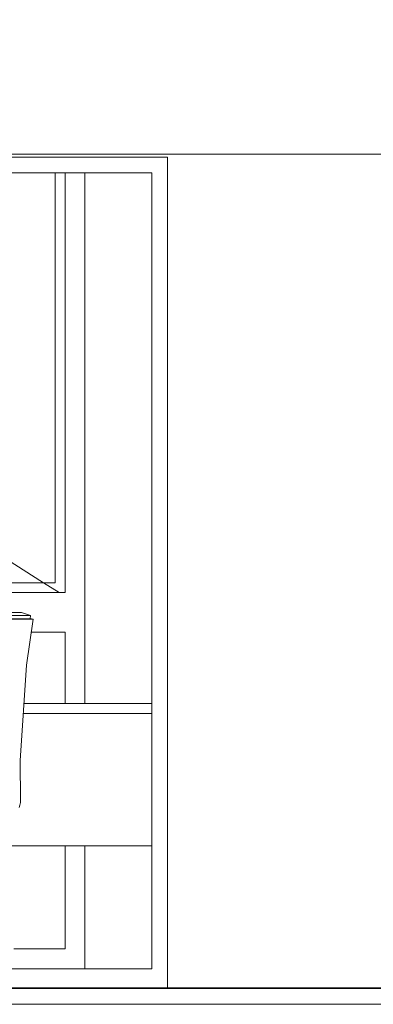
# Model space of a CAD drawing. Header units: millimetres. Extents: x -30280 to 309309, y -17460 to 4378.
# Tile 580 of 656: x 153857 to 154749, y -14962 to -12475. Entities that reach past the tile are written whole.
import ezdxf

# ---------------------------------------------------------------- set-up
doc = ezdxf.new("R2010")
doc.units = ezdxf.units.MM
doc.header["$MEASUREMENT"] = 0
doc.linetypes.add('Wipeout_Contour', pattern=[1000, 0, -1000])
for name, color, linetype, lineweight in [('P1_PLANTA PRIMERA_4_10_ESTR_Fotjats_Pluma_Nº__1', 7, 'Continuous', 5), ('P1_PLANTA PRIMERA_4_12_FAÇ_Façana_Pluma_Nº__1', 7, 'Continuous', 5), ('P1_PLANTA PRIMERA_4_Nuevo_01_2D_Detalls_Pluma_Nº__101', 252, 'Continuous', 5), ('P1_PLANTA PRIMERA_4_Nuevo_08_E_Envans secs_Pluma_Nº__1', 7, 'Continuous', 5), ('P1_PLANTA PRIMERA_4_Nuevo_08_E_Envans secs_Pluma_Nº__47', 7, 'Continuous', 20), ('P1_PLANTA PRIMERA_4_Nuevo_09_EI_Mobiliari general_Pluma_Nº__1', 7, 'Continuous', 5), ('P1_PLANTA PRIMERA_4_Nuevo_14_PAV_Soft Light Grey 0554_Pluma_Nº__29', 7, 'Continuous', 20)]:
    doc.layers.add(name, color=color, linetype=linetype, lineweight=lineweight)
doc.layers.add('P1_PLANTA PRIMERA_4_Nuevo_08_E_Envans secs', color=7, linetype='Continuous')

msp = doc.modelspace()

# ---------------------------------------------------------------- linework, layer by layer
at = {"layer": 'P1_PLANTA PRIMERA_4_10_ESTR_Fotjats_Pluma_Nº__1', "color": 7, "linetype": 'Continuous', "lineweight": 5}
msp.add_line((164562, -14962.1), (140173.7, -14962.1), dxfattribs=at)

# ---------------------------------------------------------------- wipeouts: each hides what was drawn before it
at = {"color": 254, "linetype": 'Wipeout_Contour', "lineweight": 0, "ltscale": 3788428.048967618}
msp.add_wipeout([(151929.4, -14920.1), (152109.3, -14920.1), (152109.3, -12822.1), (153097.1, -12822.1), (154230.1, -12822.1), (154230.1, -14920.1), (155538, -14920.1), (155538, -12822.1), (156438, -12822.1), (156438, -14920.1), (157818.2, -14920.1), (157818.2, -12822.1), (158718.2, -12822.1), (158718.2, -14920.1), (160090.3, -14920.1), (160090.3, -12822.1), (160990.3, -12822.1), (160990.3, -14920.1), (161050, -14920.1), (161050, -12850.1), (161049.9, -12800.1), (161068.9, -12800.1), (161068.9, -12475.1), (151929.4, -12475.1)], dxfattribs=at).dxf.layer = 'P1_PLANTA PRIMERA_4_Nuevo_08_E_Envans secs'

# ---------------------------------------------------------------- next in the draw order: wipeouts: each hides what was drawn before it
at = {"color": 254, "linetype": 'Wipeout_Contour', "lineweight": 0, "ltscale": 619342.591701}
msp.add_wipeout([(154190.3, -12862.1), (154190.3, -14872.1), (154230.1, -14872.1), (154230.1, -12862.1)], dxfattribs=at).dxf.layer = 'P1_PLANTA PRIMERA_4_Nuevo_08_E_Envans secs'

# ---------------------------------------------------------------- next in the draw order: wipeouts: each hides what was drawn before it
at = {"color": 254, "linetype": 'Wipeout_Contour', "lineweight": 0, "ltscale": 924638.537401}
msp.add_wipeout([(152909.5, -12862.1), (152949.5, -12862.1), (154190.3, -12862.1), (154230.1, -12862.1), (154230.1, -12822.1), (152909.5, -12822.1)], dxfattribs=at).dxf.layer = 'P1_PLANTA PRIMERA_4_Nuevo_08_E_Envans secs'
at = {"color": 254, "linetype": 'Wipeout_Contour', "lineweight": 0, "ltscale": 925738.870361}
msp.add_wipeout([(152909.5, -14920.1), (154230.1, -14920.1), (154230.1, -14872.1), (154190.3, -14872.1), (152949.5, -14872.1), (152909.5, -14872.1)], dxfattribs=at).dxf.layer = 'P1_PLANTA PRIMERA_4_Nuevo_08_E_Envans secs'

# ---------------------------------------------------------------- next in the draw order: linework, layer by layer
at = {"layer": 'P1_PLANTA PRIMERA_4_Nuevo_01_2D_Detalls_Pluma_Nº__101', "color": 252, "linetype": 'Continuous', "lineweight": 5}
msp.add_line((151929.4, -12814.9), (161068.3, -12814.9), dxfattribs=at)
at = {"layer": 'P1_PLANTA PRIMERA_4_Nuevo_08_E_Envans secs_Pluma_Nº__47', "color": 7, "linetype": 'Continuous', "lineweight": 20}
for p, q in [((152909.4, -12822.1), (154230.1, -12822.1)), ((154230.1, -12822.1), (154230.1, -14920.1))]:
    msp.add_line(p, q, dxfattribs=at)
at = {"layer": 'P1_PLANTA PRIMERA_4_Nuevo_14_PAV_Soft Light Grey 0554_Pluma_Nº__29', "color": 7, "linetype": 'Continuous', "lineweight": 20}
msp.add_line((161069.4, -14920.1), (151941.4, -14920.1), dxfattribs=at)
at = {"layer": 'P1_PLANTA PRIMERA_4_Nuevo_14_PAV_Soft Light Grey 0554_Pluma_Nº__29', "color": 7, "linetype": 'Continuous', "lineweight": 20, "flags": 128}
msp.add_lwpolyline([(161069.4, -14922.1), (151941.4, -14922.1)], dxfattribs=at)

# ---------------------------------------------------------------- next in the draw order: wipeouts: each hides what was drawn before it
at = {"color": 254, "linetype": 'Wipeout_Contour', "lineweight": 0, "ltscale": 616791.831278}
msp.add_wipeout([(152949.5, -14872.1), (154190.3, -14872.1), (154190.3, -12862.1), (152949.5, -12862.1)], dxfattribs=at).dxf.layer = 'P1_PLANTA PRIMERA_4_Nuevo_08_E_Envans secs'

# ---------------------------------------------------------------- next in the draw order: linework, layer by layer
at = {"layer": 'P1_PLANTA PRIMERA_4_12_FAÇ_Façana_Pluma_Nº__1', "color": 7, "linetype": 'Continuous', "lineweight": 5}
for p, q in [((153946.3, -12862.1), (153946.3, -13897.1)), ((153971.3, -12862.1), (153971.3, -13922.1)), ((153917, -13897.1), (152949.7, -13287.2)), ((153946.3, -13897.1), (153636.1, -13897.1)), ((153956.7, -13922.1), (153917, -13897.1)), ((153971.3, -13922.1), (153633.6, -13922.1)), ((153886, -14022.1), (153971.3, -14022.1)), ((153971.3, -14022.1), (153971.3, -14202.1)), ((153971.3, -14562.1), (153971.3, -14822.1)), ((153971.3, -14822.1), (153842.3, -14822.1))]:
    msp.add_line(p, q, dxfattribs=at)
at = {"layer": 'P1_PLANTA PRIMERA_4_Nuevo_08_E_Envans secs_Pluma_Nº__1', "color": 7, "linetype": 'Continuous', "lineweight": 5}
for p, q in [((154190.3, -12862.1), (152949.5, -12862.1)), ((154190.3, -14872.1), (154190.3, -12862.1)), ((152949.5, -14872.1), (154190.3, -14872.1))]:
    msp.add_line(p, q, dxfattribs=at)
at = {"layer": 'P1_PLANTA PRIMERA_4_Nuevo_08_E_Envans secs_Pluma_Nº__47', "color": 7, "linetype": 'Continuous', "lineweight": 20}
for p, q in [((154021.3, -14202.1), (154021.3, -12862.1)), ((154021.3, -14872.1), (154021.3, -14562.1))]:
    msp.add_line(p, q, dxfattribs=at)
at = {"layer": 'P1_PLANTA PRIMERA_4_Nuevo_09_EI_Mobiliari general_Pluma_Nº__1', "color": 7, "linetype": 'Continuous', "lineweight": 5}
for p, q in [((153455.5, -13972.5), (153861.7, -13972.5)), ((153884.3, -13979.8), (153861.7, -13972.5)), ((153478, -13979.8), (153884.3, -13979.8)), ((153480, -13988.6), (153886.2, -13988.6)), ((153484.6, -13989.5), (153890.8, -13989.5)), ((153873.7, -14105.5), (153890.8, -13989.5)), ((153882.9, -13988.6), (153884.3, -13979.8)), ((153890.8, -13989.5), (153886.2, -13988.6)), ((153857.7, -14346.6), (153873.7, -14105.5)), ((154190.3, -14202.1), (153867.3, -14202.1)), ((154190.3, -14227.1), (153865.6, -14227.1)), ((153858.7, -14448.1), (153857.7, -14346.6)), ((153858.4, -14452.4), (153858.7, -14448.1)), ((153855.7, -14465.1), (153857.3, -14459)), ((153857.3, -14459), (153858.4, -14452.4)), ((154190.3, -14562.1), (153551.7, -14562.1))]:
    msp.add_line(p, q, dxfattribs=at)

doc.saveas('drawing.dxf')
